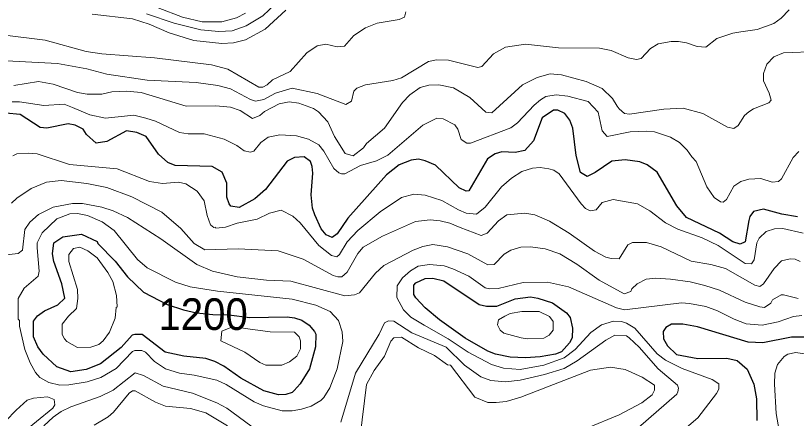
# Model space of a CAD drawing. Extents: x 423 to 448.8, y 7456.3 to 7484.
# Drawn here: x 430.855 to 432.831, y 7478.564 to 7479.582 of the extents above; entities that cross this region are included whole.
import ezdxf
from ezdxf.enums import TextEntityAlignment as Align

# ---------------------------------------------------------------- set-up
doc = ezdxf.new("R2010")
doc.units = 0
doc.header["$LTSCALE"] = 0.032
doc.layers.add('1', color=7, linetype='Continuous', lineweight=25)
doc.layers.add('2', color=7, linetype='Continuous', lineweight=13)
doc.layers.add('61', color=7, linetype='Continuous')

msp = doc.modelspace()

# ---------------------------------------------------------------- linework, layer by layer
at = {"layer": '1'}
for points in [[(432.8338, 7479.0729), (432.7936, 7479.0798), (432.7479, 7479.093), (432.7224, 7479.0868), (432.7131, 7479.0744), (432.71, 7479.0644), (432.7015, 7479.0102), (432.6884, 7479.004), (432.6699, 7479.0102), (432.6358, 7479.0319), (432.553, 7479.0713), (432.5283, 7479.1015), (432.478, 7479.1866), (432.4533, 7479.2051), (432.4347, 7479.2121), (432.3976, 7479.2175), (432.3636, 7479.2144), (432.3218, 7479.1858), (432.3016, 7479.1749), (432.2846, 7479.1858), (432.2731, 7479.2283), (432.2653, 7479.2979), (432.2576, 7479.318), (432.2444, 7479.3343), (432.2274, 7479.3428), (432.2158, 7479.3428), (432.1872, 7479.3235), (432.1655, 7479.2655), (432.1439, 7479.2407), (432.1191, 7479.2361), (432.0851, 7479.2376), (432.0681, 7479.233), (432.0487, 7479.2198), (432.0016, 7479.1394), (431.9954, 7479.1386), (431.9776, 7479.1463), (431.9172, 7479.2043), (431.8917, 7479.2152), (431.8747, 7479.219), (431.8562, 7479.2167), (431.8252, 7479.2051), (431.7935, 7479.1796), (431.6953, 7479.0698), (431.669, 7479.0303), (431.6558, 7479.021), (431.6411, 7479.028), (431.628, 7479.0427), (431.6117, 7479.0783), (431.6063, 7479.0953), (431.6025, 7479.1293), (431.6071, 7479.1835), (431.6056, 7479.2005), (431.6009, 7479.2129), (431.5847, 7479.2252), (431.5607, 7479.2237), (431.5421, 7479.2144), (431.4872, 7479.1424), (431.4602, 7479.1185), (431.4207, 7479.0968), (431.3998, 7479.0999), (431.3952, 7479.1061), (431.3897, 7479.1231), (431.389, 7479.1587), (431.3774, 7479.1865), (431.3519, 7479.2005), (431.259, 7479.2035), (431.2405, 7479.2105), (431.2165, 7479.2314), (431.1856, 7479.2763), (431.1616, 7479.2863), (431.1353, 7479.2909), (431.0858, 7479.2639), (431.0587, 7479.2593), (431.0347, 7479.2817), (431.0255, 7479.2948), (431.0054, 7479.3049), (430.9883, 7479.3087), (430.9342, 7479.2979), (430.9171, 7479.2995), (430.8661, 7479.332), (430.8298, 7479.3358)], [(432.8539, 7478.7689), (432.8184, 7478.7689), (432.7456, 7478.7542), (432.7085, 7478.7565), (432.5801, 7478.7952), (432.543, 7478.8021), (432.5144, 7478.8014), (432.5004, 7478.7936), (432.4935, 7478.7836), (432.4943, 7478.7643), (432.5043, 7478.7472), (432.5275, 7478.7248), (432.5817, 7478.7147), (432.6544, 7478.7155), (432.6806, 7478.7101), (432.7062, 7478.6877), (432.7232, 7478.6498), (432.7294, 7478.6127), (432.7309, 7478.5585)]]:
    msp.add_lwpolyline(points, dxfattribs=at)
for points in [[(431.2331, 7478.7313), (431.1755, 7478.7758), (431.157, 7478.7758), (431.15, 7478.7743), (431.1221, 7478.7426), (431.0695, 7478.7016), (431.0332, 7478.6869), (430.9945, 7478.6815), (430.9589, 7478.6938), (430.9249, 7478.7256), (430.911, 7478.7442), (430.9002, 7478.7696), (430.9002, 7478.8091), (430.9102, 7478.823), (430.928, 7478.8354), (430.9621, 7478.8509), (430.9798, 7478.8679), (430.9721, 7478.9035), (430.9512, 7478.9607), (430.9481, 7478.9793), (430.9512, 7479.0071), (430.9744, 7479.0226), (431.0216, 7479.0295), (431.061, 7479.011), (431.0633, 7479.0055), (431.1066, 7478.9615), (431.1384, 7478.9212), (431.1786, 7478.8826), (431.2381, 7478.8516), (431.2797, 7478.8379), (431.3125, 7478.8308), (431.3539, 7478.8265), (431.3945, 7478.8258), (431.4472, 7478.8186), (431.5421, 7478.8207), (431.5607, 7478.8176), (431.5793, 7478.8122), (431.5978, 7478.7991), (431.611, 7478.7836), (431.6148, 7478.7766), (431.6141, 7478.7442), (431.5986, 7478.6885), (431.5754, 7478.6513), (431.5599, 7478.6343), (431.5545, 7478.6289), (431.5391, 7478.6242), (431.5205, 7478.6235), (431.4834, 7478.6328), (431.4245, 7478.6652), (431.382, 7478.6954), (431.3588, 7478.7078), (431.3364, 7478.7147), (431.2807, 7478.7209)], [(431.8681, 7478.8683), (431.8623, 7478.8771), (431.8623, 7478.9003), (431.8678, 7478.9065), (431.8917, 7478.9174), (431.9103, 7478.9181), (431.9389, 7478.9112), (432.0279, 7478.8516), (432.0464, 7478.847), (432.0727, 7478.847), (432.1191, 7478.8663), (432.1578, 7478.871), (432.1764, 7478.8679), (432.2135, 7478.8555), (432.249, 7478.8307), (432.2584, 7478.8184), (432.2645, 7478.7921), (432.263, 7478.7673), (432.2568, 7478.755), (432.2359, 7478.7317), (432.2212, 7478.7263), (432.1826, 7478.7194), (432.1454, 7478.717), (432.1068, 7478.7186), (432.0696, 7478.7263), (432.0495, 7478.7333), (431.9923, 7478.7666), (431.9273, 7478.8129), (431.8917, 7478.8431)]]:
    msp.add_lwpolyline(points, close=True, dxfattribs=at)
at = {"layer": '2'}
for points in [[(431.529, 7479.6282), (431.4802, 7479.5818), (431.4385, 7479.5562), (431.4029, 7479.5439), (431.3689, 7479.5416), (431.324, 7479.5462), (431.256, 7479.5632), (431.1864, 7479.5864)], [(431.8422, 7479.5918), (431.8391, 7479.5779), (431.8252, 7479.5725), (431.7695, 7479.5632), (431.7402, 7479.5516), (431.7107, 7479.5315), (431.6868, 7479.5052), (431.669, 7479.5029), (431.6396, 7479.5098), (431.6179, 7479.506), (431.5916, 7479.4882), (431.5499, 7479.441), (431.505, 7479.4201), (431.4911, 7479.407), (431.4803, 7479.4016), (431.4702, 7479.4016), (431.3921, 7479.4464), (431.3503, 7479.458), (431.2065, 7479.475), (431.0734, 7479.4851), (431.0332, 7479.4913), (430.9296, 7479.5199), (430.8275, 7479.5331)], [(431.0487, 7479.5856), (431.1508, 7479.574), (431.1925, 7479.5609), (431.2436, 7479.5385), (431.3055, 7479.5192), (431.3766, 7479.5114), (431.406, 7479.5137), (431.437, 7479.5207), (431.4864, 7479.5477), (431.5383, 7479.5957)], [(431.4369, 7479.588), (431.4138, 7479.5764), (431.3766, 7479.5663), (431.3271, 7479.5663), (431.2776, 7479.5779), (431.2157, 7479.6019)], [(432.5793, 7479.5037), (432.6017, 7479.5021), (432.6296, 7479.5245), (432.6699, 7479.5377), (432.69, 7479.5408), (432.7317, 7479.547), (432.7735, 7479.5625), (432.7921, 7479.5756), (432.8122, 7479.5965)], [(432.6992, 7479.3296), (432.7101, 7479.3389), (432.7224, 7479.3466), (432.7611, 7479.3614), (432.7665, 7479.3683), (432.7619, 7479.3861), (432.7472, 7479.4171), (432.7472, 7479.4356), (432.7557, 7479.4596), (432.7735, 7479.4781), (432.7982, 7479.4882), (432.8849, 7479.4913), (432.9096, 7479.4982), (432.9637, 7479.5369), (433.0164, 7479.5825)], [(430.7981, 7479.4696), (430.9605, 7479.4611), (431.0348, 7479.4472), (431.0858, 7479.4341), (431.1879, 7479.4193), (431.3117, 7479.4132), (431.3665, 7479.4054), (431.3983, 7479.3969), (431.4493, 7479.3698), (431.4617, 7479.366), (431.4834, 7479.3698), (431.5128, 7479.3861), (431.5545, 7479.3985), (431.6179, 7479.3853), (431.6906, 7479.3575), (431.7046, 7479.366), (431.7108, 7479.3907), (431.7185, 7479.3985), (431.7402, 7479.407), (431.8098, 7479.4178), (431.8314, 7479.4248), (431.8995, 7479.4658), (431.9196, 7479.4704), (431.9505, 7479.4696), (432.0248, 7479.4511), (432.0348, 7479.4534), (432.0642, 7479.4859), (432.0944, 7479.5021), (432.1454, 7479.5098), (432.229, 7479.5006), (432.3326, 7479.4998), (432.362, 7479.4936), (432.4053, 7479.475), (432.4262, 7479.4712), (432.4378, 7479.4735), (432.4618, 7479.499), (432.4811, 7479.5106), (432.5136, 7479.5168), (432.5322, 7479.5168), (432.5523, 7479.5137), (432.5793, 7479.5037)], [(430.8507, 7479.4054), (430.9125, 7479.4155), (430.9497, 7479.4085), (431.0116, 7479.3877), (431.0363, 7479.3838), (431.0734, 7479.3838), (431.0982, 7479.3892), (431.1353, 7479.3915), (431.1724, 7479.3877), (431.2869, 7479.3528), (431.3612, 7479.3536), (431.3983, 7479.3505), (431.423, 7479.342), (431.454, 7479.3219), (431.4733, 7479.3296), (431.4849, 7479.3397), (431.522, 7479.359), (431.5468, 7479.3637), (431.5715, 7479.3606), (431.6087, 7479.3474), (431.621, 7479.3389), (431.645, 7479.3134), (431.662, 7479.2763), (431.6891, 7479.2337), (431.7092, 7479.2275), (431.7355, 7479.2477), (431.7432, 7479.2585), (431.7881, 7479.2971), (431.8337, 7479.3621), (431.8523, 7479.3822), (431.8786, 7479.4), (431.901, 7479.4062), (431.9258, 7479.407), (431.9629, 7479.3992), (432.0046, 7479.3753), (432.0448, 7479.3382), (432.0596, 7479.3366), (432.1377, 7479.407), (432.1748, 7479.4255), (432.2073, 7479.4348), (432.2367, 7479.4325), (432.2986, 7479.4155), (432.3388, 7479.3977), (432.3651, 7479.3722), (432.3774, 7479.3528), (432.3821, 7479.3466), (432.396, 7479.3343), (432.4084, 7479.3327), (432.495, 7479.3459), (432.5445, 7479.3482), (432.5941, 7479.3343), (432.6567, 7479.3002), (432.6722, 7479.2964), (432.6837, 7479.3041), (432.6992, 7479.3296)], [(432.8369, 7479.2384), (432.8222, 7479.2237), (432.7928, 7479.1696), (432.7851, 7479.1626), (432.7696, 7479.161), (432.741, 7479.1703), (432.7101, 7479.1687), (432.69, 7479.1626), (432.6721, 7479.1509), (432.6536, 7479.117), (432.6451, 7479.11), (432.6389, 7479.1115), (432.6226, 7479.1224), (432.6041, 7479.1494), (432.5768, 7479.2135), (432.5662, 7479.2252), (432.5546, 7479.2423), (432.5345, 7479.2616), (432.5121, 7479.2747), (432.4718, 7479.2879), (432.4502, 7479.2902), (432.41, 7479.2879), (432.3519, 7479.2763), (432.3388, 7479.291), (432.3295, 7479.3382), (432.304, 7479.3652), (432.2522, 7479.3784), (432.2228, 7479.3822), (432.1965, 7479.3776), (432.1833, 7479.3691), (432.1671, 7479.3559), (432.1253, 7479.3111), (432.1083, 7479.2987), (432.0062, 7479.2592), (431.9969, 7479.26), (431.9822, 7479.2685), (431.9737, 7479.2949), (431.966, 7479.3056), (431.9366, 7479.3211), (431.9211, 7479.3227), (431.8856, 7479.3049), (431.7966, 7479.2291), (431.768, 7479.2152), (431.7278, 7479.2028), (431.6883, 7479.1819), (431.6798, 7479.1819), (431.6728, 7479.1842), (431.6605, 7479.1958), (431.6349, 7479.2392), (431.6218, 7479.2554), (431.5963, 7479.2693), (431.5653, 7479.2778), (431.5236, 7479.2809), (431.4942, 7479.2747), (431.4756, 7479.2616), (431.4578, 7479.2391), (431.4493, 7479.2368), (431.4331, 7479.2399), (431.4145, 7479.2538), (431.3828, 7479.2701), (431.3318, 7479.2832), (431.2915, 7479.2832), (431.2699, 7479.2863), (431.2088, 7479.315), (431.1848, 7479.3227), (431.1539, 7479.3304), (431.0827, 7479.3227), (431.0425, 7479.3312), (430.9992, 7479.3497), (430.9775, 7479.3583), (430.9265, 7479.3552), (430.8646, 7479.3645), (430.846, 7479.3645)], [(430.8476, 7479.2275), (430.8584, 7479.233), (430.8878, 7479.2345), (430.9095, 7479.2322), (430.9914, 7479.2059), (431.1121, 7479.1943), (431.1941, 7479.1626), (431.2266, 7479.1579), (431.2668, 7479.161), (431.2854, 7479.1564), (431.3147, 7479.1378), (431.3317, 7479.1138), (431.3395, 7479.0767), (431.348, 7479.0527), (431.3565, 7479.0466), (431.3611, 7479.0473), (431.3619, 7479.0442), (431.3859, 7479.0473), (431.4153, 7479.0574), (431.4663, 7479.0674), (431.4973, 7479.0829), (431.5267, 7479.0899), (431.5568, 7479.0752), (431.5746, 7479.0582), (431.6218, 7479.0009), (431.6543, 7478.9754), (431.6674, 7478.9723), (431.6744, 7478.9777), (431.6937, 7479.0102), (431.7208, 7479.0388), (431.7772, 7479.086), (431.8314, 7479.1223), (431.8624, 7479.1309), (431.8917, 7479.1278), (431.9335, 7479.1146), (431.9753, 7479.0907), (431.9954, 7479.0829), (432.0216, 7479.0798), (432.0433, 7479.0976), (432.0843, 7479.1494), (432.1098, 7479.1711), (432.1362, 7479.1881), (432.1625, 7479.1966), (432.1826, 7479.1982), (432.2042, 7479.1943), (432.2166, 7479.1912), (432.2305, 7479.1819), (432.2862, 7479.1061), (432.297, 7479.0942), (432.297, 7479.0943), (432.3086, 7479.0883), (432.3241, 7479.0906), (432.3388, 7479.1092), (432.3667, 7479.117), (432.4285, 7479.1061), (432.4595, 7479.0883), (432.4997, 7479.0582), (432.5306, 7479.0419), (432.5925, 7479.0202), (432.6327, 7479.0009), (432.7015, 7478.9553), (432.717, 7478.9545), (432.724, 7478.9646), (432.7302, 7479.0071), (432.7364, 7479.0195), (432.7541, 7479.0365)], [(432.84, 7478.9607), (432.8276, 7478.9661), (432.8153, 7478.9669), (432.7928, 7478.9623), (432.7742, 7478.9429), (432.7472, 7478.9042), (432.7379, 7478.8973), (432.7255, 7478.9004), (432.6513, 7478.9429), (432.6142, 7478.953), (432.5647, 7478.9615), (432.4889, 7478.997), (432.4517, 7479.0087), (432.4161, 7479.0087), (432.4038, 7479.0024), (432.3821, 7478.9669), (432.362, 7478.9676), (432.3481, 7478.9715), (432.3202, 7478.9862), (432.2553, 7479.0319), (432.2058, 7479.062), (432.1686, 7479.0783), (432.1439, 7479.0829), (432.0982, 7479.0783), (432.0766, 7479.0628), (432.048, 7479.0319), (432.0333, 7479.0257), (431.9799, 7479.0465), (431.9536, 7479.0574), (431.9289, 7479.0628), (431.9041, 7479.0659), (431.867, 7479.0613), (431.7835, 7479.0241), (431.7347, 7478.9963), (431.7208, 7478.9808), (431.6937, 7478.9336), (431.6806, 7478.9212), (431.6705, 7478.9212), (431.6582, 7478.9251), (431.5824, 7478.9661), (431.5189, 7478.987), (431.4184, 7478.9924), (431.3341, 7478.9901), (431.307, 7479.0056), (431.273, 7479.0435), (431.225, 7479.0852), (431.1492, 7479.1239), (431.0858, 7479.1471), (431.0348, 7479.1579), (430.9698, 7479.1649), (430.9327, 7479.161), (430.894, 7479.1448), (430.8576, 7479.1208), (430.8445, 7479.1076)], [(432.8354, 7478.8671), (432.7982, 7478.8764), (432.792, 7478.8764), (432.7704, 7478.8633), (432.7658, 7478.8547), (432.7503, 7478.8439), (432.7379, 7478.8455), (432.7008, 7478.8578), (432.6358, 7478.888), (432.5987, 7478.8996), (432.5616, 7478.9089), (432.5121, 7478.9159), (432.4749, 7478.9182), (432.4502, 7478.9159), (432.4277, 7478.9034), (432.4146, 7478.8911), (432.4115, 7478.8841), (432.3952, 7478.8787), (432.3318, 7478.9135), (432.2753, 7478.9537), (432.2321, 7478.9793), (432.1949, 7478.9924), (432.1578, 7478.997), (432.1331, 7478.9963), (432.1083, 7478.9893), (432.0913, 7478.9792), (432.0658, 7478.953), (432.0495, 7478.9522), (431.9992, 7478.9793), (431.9474, 7478.9978), (431.9103, 7479.0032), (431.8856, 7478.9986), (431.8608, 7478.9893), (431.7866, 7478.9506), (431.7656, 7478.9305), (431.7254, 7478.881), (431.7123, 7478.8756), (431.6876, 7478.8733), (431.5514, 7478.9104), (431.4895, 7478.9128), (431.4153, 7478.9212), (431.3534, 7478.9359), (431.3132, 7478.9529), (431.2227, 7479.0179), (431.1384, 7479.0713), (431.102, 7479.0883), (431.0734, 7479.0976), (431.0239, 7479.1069), (430.9992, 7479.1069), (430.9497, 7479.0976), (430.9125, 7479.079), (430.8908, 7479.0597), (430.8785, 7479.0412), (430.8723, 7478.9893), (430.8615, 7478.9808), (430.73, 7478.9661)], [(432.7541, 7479.0365), (432.775, 7479.0427), (432.7967, 7479.0434), (432.8477, 7479.0319)], [(432.8447, 7478.8238), (432.823, 7478.8215), (432.7843, 7478.8075), (432.7441, 7478.799), (432.7039, 7478.8029), (432.6729, 7478.8145), (432.6312, 7478.8354), (432.6018, 7478.8462), (432.56, 7478.854), (432.5399, 7478.8555), (432.396, 7478.8377), (432.3759, 7478.8431), (432.2537, 7478.8965), (432.2011, 7478.9081), (432.1393, 7478.9073), (432.0758, 7478.8918), (432.0542, 7478.8911), (432.0433, 7478.8934), (432.0016, 7478.9228), (431.9614, 7478.9414), (431.9397, 7478.9491), (431.9026, 7478.953), (431.8739, 7478.9483), (431.8546, 7478.9367), (431.8337, 7478.9189)], [(431.8337, 7478.9189), (431.8206, 7478.8988), (431.8198, 7478.8695), (431.8368, 7478.8377), (431.8554, 7478.8191), (431.8886, 7478.799), (431.9497, 7478.765), (432, 7478.731), (432.0588, 7478.7), (432.0898, 7478.6907), (432.1315, 7478.6869), (432.1919, 7478.6985), (432.2429, 7478.717), (432.2707, 7478.7379), (432.3102, 7478.7805), (432.3373, 7478.7998), (432.3682, 7478.8091), (432.3883, 7478.8083), (432.4006, 7478.8044), (432.4223, 7478.7913), (432.4788, 7478.7271), (432.4996, 7478.7109), (432.5415, 7478.69), (432.618, 7478.6622), (432.6343, 7478.6505), (432.6343, 7478.6374), (432.6288, 7478.6266), (432.5809, 7478.5647), (432.5353, 7478.5252)], [(431.6775, 7478.5539), (431.7154, 7478.6776), (431.7749, 7478.7766), (431.7881, 7478.8052), (431.7981, 7478.8099), (431.8121, 7478.8091), (431.8577, 7478.7797), (431.9443, 7478.7433), (431.9907, 7478.6985), (432.0325, 7478.6683), (432.0573, 7478.6591), (432.0944, 7478.6559), (432.1315, 7478.6606), (432.1934, 7478.6745), (432.2429, 7478.69), (432.2761, 7478.7093), (432.3481, 7478.7611), (432.3713, 7478.7743), (432.4006, 7478.7719), (432.4076, 7478.7673), (432.4332, 7478.7434), (432.4811, 7478.6885), (432.5298, 7478.6474), (432.5322, 7478.6397), (432.5306, 7478.6304), (432.5283, 7478.625), (432.4301, 7478.5399)], [(431.727, 7478.5183), (431.7432, 7478.649), (431.7625, 7478.6846), (431.7888, 7478.7209), (431.8043, 7478.7588), (431.8121, 7478.7673), (431.8314, 7478.7689), (431.8747, 7478.7418), (431.915, 7478.7225), (431.9482, 7478.6992), (431.9551, 7478.6977), (432.017, 7478.6173), (432.0503, 7478.6041), (432.0712, 7478.6034), (432.0959, 7478.6065), (432.1331, 7478.6173), (432.3094, 7478.6854), (432.3605, 7478.6931), (432.3976, 7478.6869), (432.4401, 7478.6675), (432.4718, 7478.6474), (432.4718, 7478.6351), (432.4657, 7478.6234), (432.4394, 7478.6026), (432.3821, 7478.5724), (432.3001, 7478.5392)], [(432.8725, 7478.7232), (432.8292, 7478.7302), (432.809, 7478.7263), (432.7998, 7478.7201), (432.7828, 7478.7), (432.7758, 7478.6776), (432.775, 7478.6498), (432.7797, 7478.5755), (432.7897, 7478.5183)], [(430.9264, 7478.5446), (430.9497, 7478.5662), (430.9705, 7478.5809), (430.9945, 7478.5925), (431.0688, 7478.6188), (431.102, 7478.6351), (431.1577, 7478.6784), (431.1786, 7478.6722), (431.2281, 7478.6451), (431.3024, 7478.6273), (431.3642, 7478.6026), (431.389, 7478.5894), (431.4663, 7478.533)], [(431.0533, 7478.5461), (431.0889, 7478.5678), (431.1028, 7478.5794), (431.1422, 7478.6273), (431.1508, 7478.6335), (431.1577, 7478.6335), (431.2088, 7478.6049), (431.2343, 7478.5948), (431.2977, 7478.5887), (431.3364, 7478.5778), (431.3913, 7478.5446)]]:
    msp.add_lwpolyline(points, dxfattribs=at)
for points in [[(431.5785, 7478.5871), (431.6025, 7478.5948), (431.6272, 7478.6088), (431.635, 7478.6165), (431.6504, 7478.6405), (431.669, 7478.6885), (431.6829, 7478.7581), (431.6814, 7478.7828), (431.6721, 7478.8114), (431.6512, 7478.8338), (431.6149, 7478.8501), (431.5545, 7478.8648), (431.3658, 7478.8849), (431.2962, 7478.8965), (431.2591, 7478.9081), (431.1879, 7478.9444), (431.1631, 7478.9654), (431.1043, 7479.0388), (431.0742, 7479.0605), (431.037, 7479.0767), (431.0115, 7479.0821), (430.9922, 7479.0806), (430.959, 7479.0682), (430.9218, 7479.0326), (430.9094, 7479.0071), (430.9094, 7478.9948), (430.9141, 7478.936), (430.9117, 7478.9236), (430.8762, 7478.8926), (430.8615, 7478.8664), (430.8615, 7478.8145), (430.8646, 7478.8114), (430.8646, 7478.7967), (430.8785, 7478.738), (430.8916, 7478.7039), (430.9056, 7478.6792), (430.9164, 7478.6668), (430.9388, 7478.6544), (430.9667, 7478.6474), (430.9899, 7478.6482), (431.0363, 7478.656), (431.0703, 7478.6668), (431.109, 7478.69), (431.1507, 7478.7325), (431.1562, 7478.7356), (431.174, 7478.7349), (431.184, 7478.731), (431.2065, 7478.7078), (431.2343, 7478.6892), (431.2699, 7478.6776), (431.307, 7478.673), (431.3642, 7478.6598), (431.3875, 7478.649), (431.4586, 7478.6057), (431.4818, 7478.5956), (431.5298, 7478.5825), (431.5545, 7478.5825)], [(430.9891, 7478.8222), (431.0092, 7478.8416), (431.0123, 7478.8664), (431.0115, 7478.8896), (430.9899, 7478.9607), (430.9899, 7478.9777), (431.0015, 7478.9932), (431.0177, 7478.9963), (431.0378, 7478.987), (431.061, 7478.9692), (431.0881, 7478.9329), (431.1005, 7478.9097), (431.1105, 7478.8741), (431.1121, 7478.8455), (431.1097, 7478.8439), (431.1067, 7478.8169), (431.0927, 7478.7813), (431.0765, 7478.7596), (431.0656, 7478.7503), (431.0456, 7478.7433), (431.0115, 7478.7426), (430.9845, 7478.758), (430.979, 7478.765), (430.9729, 7478.7758), (430.9729, 7478.8014)], [(432.1346, 7478.7673), (432.1501, 7478.765), (432.1919, 7478.7665), (432.205, 7478.7743), (432.215, 7478.7867), (432.215, 7478.8083), (432.2057, 7478.8215), (432.1795, 7478.8339), (432.1362, 7478.8339), (432.1068, 7478.8284), (432.0928, 7478.8222), (432.0766, 7478.813), (432.0743, 7478.7998), (432.0812, 7478.7867), (432.0905, 7478.7789)], [(431.4733, 7478.7047), (431.4346, 7478.731), (431.3743, 7478.7596), (431.3767, 7478.7837), (431.3996, 7478.7937), (431.4267, 7478.7929), (431.4423, 7478.7898), (431.4988, 7478.7828), (431.5607, 7478.7813), (431.5723, 7478.7696), (431.5762, 7478.7596), (431.5762, 7478.7395), (431.5669, 7478.7209), (431.5483, 7478.7062), (431.5282, 7478.6977), (431.488, 7478.6977)], [(430.8561, 7478.584), (430.8839, 7478.6096), (430.9002, 7478.6149), (430.9358, 7478.618), (430.9527, 7478.6111), (430.9543, 7478.5979), (430.9489, 7478.5895), (430.8661, 7478.5221), (430.8445, 7478.5113), (430.8321, 7478.5106), (430.8158, 7478.516), (430.8166, 7478.5376), (430.8298, 7478.557)]]:
    msp.add_lwpolyline(points, close=True, dxfattribs=at)

# ---------------------------------------------------------------- texts
at = {"layer": '61', "width": 0.95}
msp.add_text('1200', height=0.08, dxfattribs=at).set_placement((431.3294, 7478.7872), align=Align.CENTER)

doc.saveas('drawing.dxf')
